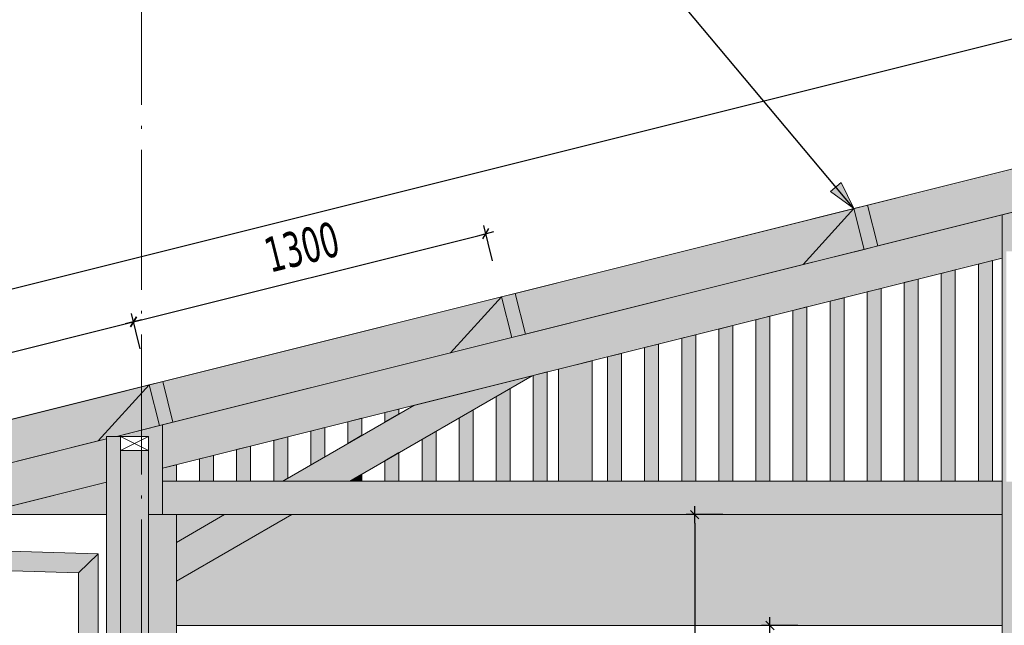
# Model space of a CAD drawing. Header units: millimetres. Extents: x 1567 to 2756, y -116 to 725.
# Tile 327 of 418: x 2298 to 2368, y 443 to 486. Entities that reach past the tile are written whole.
import ezdxf

# ---------------------------------------------------------------- set-up
doc = ezdxf.new("R2010")
doc.units = ezdxf.units.MM
doc.linetypes.add('CADWORK_5', pattern=[13.2, 10, -1.5, 0.2, -1.5])
doc.layers.add('Ech.1_50', color=7, linetype='Continuous')
doc.styles.add('tahoma-z-r', font='txt', dxfattribs={"width": 0.704918})
doc.dimstyles.new('ISO-25', dxfattribs={"dimtxt": 2.5, "dimasz": 2.5, "dimexe": 1.25, "dimexo": 0.625, "dimtad": 1, "dimtxsty": 'Standard', "dimcen": 2.5, "dimadec": 0, "dimazin": 0, "dimtfac": 1, "dimtmove": 0, "dimatfit": 3, "dimfxl": 1, "dimarcsym": 0})

# ---------------------------------------------------------------- blocks, each defined once
blk = doc.blocks.new('cw-dimension-symbol2')
at = {"color": 0, "linetype": 'Continuous', "lineweight": -2}
for p, q in [((-1, 0), (1, 0)), ((-0.5, -0.5), (0.5, 0.5))]:
    blk.add_line(p, q, dxfattribs=at)
blk = doc.blocks.new('*D167')
at = {"layer": 'Defpoints', "color": 0}
for p in [(2549.061, 529.716), (2549.546, 527.775), (2276.546, 459.525)]:
    blk.add_point(p, dxfattribs=at)
at = {"layer": 'Ech.1_50', "color": 0, "linetype": 'Continuous', "lineweight": -2}
for p, q in [((2549.546, 527.775), (2548.916, 530.298)), ((2276.643, 461.611), (2548.479, 529.57)), ((2276.546, 459.525), (2275.916, 462.048))]:
    blk.add_line(p, q, dxfattribs=at)
at = {"layer": 'Ech.1_50', "color": 0, "lineweight": -2, "xscale": 0.6000000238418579, "yscale": 0.6000000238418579, "zscale": 0.6000000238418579}
for p, rotation in [((2549.061, 529.716), 14.03624346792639), ((2276.061, 461.466), 194.0362434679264)]:
    blk.add_blockref('cw-dimension-symbol2', p, dxfattribs=dict(at, rotation=rotation))
at = {"layer": 'Ech.1_50', "color": 7, "linetype": 'Continuous', "lineweight": 5, "insert": (2412.015, 497.773), "char_height": 2.5, "attachment_point": 5, "rotation": 14.03624, "style": 'tahoma-z-r'}
blk.add_mtext('14070', dxfattribs=at)
blk = doc.blocks.new('*D168')
at = {"layer": 'Defpoints', "color": 0}
for p in [(2348.28, 450.713), (2346.28, 390.713), (2348.28, 390.713)]:
    blk.add_point(p, dxfattribs=at)
at = {"layer": 'Ech.1_50', "color": 0, "linetype": 'Continuous', "lineweight": -2}
for p, q in [((2348.28, 450.713), (2345.68, 450.713)), ((2346.28, 450.113), (2346.28, 391.313)), ((2348.28, 390.713), (2345.68, 390.713))]:
    blk.add_line(p, q, dxfattribs=at)
at = {"layer": 'Ech.1_50', "color": 0, "lineweight": -2, "xscale": 0.6000000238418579, "yscale": 0.6000000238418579, "zscale": 0.6000000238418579}
for p, rotation in [((2346.28, 450.713), 90), ((2346.28, 390.713), 270)]:
    blk.add_blockref('cw-dimension-symbol2', p, dxfattribs=dict(at, rotation=rotation))
at = {"layer": 'Ech.1_50', "color": 7, "linetype": 'Continuous', "lineweight": 5, "insert": (2344.03, 420.713), "char_height": 2.5, "attachment_point": 5, "rotation": 90, "style": 'tahoma-z-r'}
blk.add_mtext('3000', dxfattribs=at)
blk = doc.blocks.new('*D176')
at = {"layer": 'Defpoints', "color": 0}
for p in [(2353.654, 442.793), (2351.654, 390.793), (2353.654, 390.793)]:
    blk.add_point(p, dxfattribs=at)
at = {"layer": 'Ech.1_50', "color": 0, "linetype": 'Continuous', "lineweight": -2}
for p, q in [((2353.654, 442.793), (2351.054, 442.793)), ((2351.654, 442.193), (2351.654, 391.393)), ((2353.654, 390.793), (2351.054, 390.793))]:
    blk.add_line(p, q, dxfattribs=at)
at = {"layer": 'Ech.1_50', "color": 0, "lineweight": -2, "xscale": 0.6000000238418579, "yscale": 0.6000000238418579, "zscale": 0.6000000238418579}
for p, rotation in [((2351.654, 442.793), 90), ((2351.654, 390.793), 270)]:
    blk.add_blockref('cw-dimension-symbol2', p, dxfattribs=dict(at, rotation=rotation))
at = {"layer": 'Ech.1_50', "color": 7, "linetype": 'Continuous', "lineweight": 5, "insert": (2349.404, 416.793), "char_height": 2.5, "attachment_point": 5, "rotation": 90, "style": 'tahoma-z-r'}
blk.add_mtext('2600', dxfattribs=at)
blk = doc.blocks.new('*D204')
at = {"layer": 'Defpoints', "color": 0}
for p in [(2306.179, 464.483), (2306.664, 462.542), (2281.488, 456.249)]:
    blk.add_point(p, dxfattribs=at)
at = {"layer": 'Ech.1_50', "color": 0, "linetype": 'Continuous', "lineweight": -2}
for p, q in [((2306.664, 462.542), (2306.033, 465.065)), ((2281.585, 458.334), (2305.596, 464.337)), ((2281.488, 456.249), (2280.858, 458.771))]:
    blk.add_line(p, q, dxfattribs=at)
at = {"layer": 'Ech.1_50', "color": 0, "lineweight": -2, "xscale": 0.6000000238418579, "yscale": 0.6000000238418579, "zscale": 0.6000000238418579}
for p, rotation in [((2306.179, 464.483), 14.03624346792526), ((2281.003, 458.189), 194.0362434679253)]:
    blk.add_blockref('cw-dimension-symbol2', p, dxfattribs=dict(at, rotation=rotation))
at = {"layer": 'Ech.1_50', "color": 7, "linetype": 'Continuous', "lineweight": 5, "insert": (2293.045, 463.519), "char_height": 2.5, "attachment_point": 5, "rotation": 14.03624, "style": 'tahoma-z-r'}
blk.add_mtext('1300', dxfattribs=at)
blk = doc.blocks.new('*D205')
at = {"layer": 'Defpoints', "color": 0}
for p in [(2331.354, 470.776), (2331.839, 468.836), (2306.664, 462.542)]:
    blk.add_point(p, dxfattribs=at)
at = {"layer": 'Ech.1_50', "color": 0, "linetype": 'Continuous', "lineweight": -2}
for p, q in [((2331.839, 468.836), (2331.208, 471.359)), ((2306.761, 464.628), (2330.772, 470.631)), ((2306.664, 462.542), (2306.033, 465.065))]:
    blk.add_line(p, q, dxfattribs=at)
at = {"layer": 'Ech.1_50', "color": 0, "lineweight": -2, "xscale": 0.6000000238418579, "yscale": 0.6000000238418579, "zscale": 0.6000000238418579}
for p, rotation in [((2331.354, 470.776), 14.0362434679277), ((2306.179, 464.483), 194.0362434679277)]:
    blk.add_blockref('cw-dimension-symbol2', p, dxfattribs=dict(at, rotation=rotation))
at = {"layer": 'Ech.1_50', "color": 7, "linetype": 'Continuous', "lineweight": 5, "insert": (2318.22, 469.812), "char_height": 2.5, "attachment_point": 5, "rotation": 14.03624, "style": 'tahoma-z-r'}
blk.add_mtext('1300', dxfattribs=at)
blk = doc.blocks.new('cw-line-extremity2')
at = {"linetype": 'Continuous', "lineweight": 0}
blk.add_hatch(color=0, dxfattribs=at).paths.add_polyline_path([(0, 0), (2, 0.5), (2, -0.5)])
at = {"color": 0, "linetype": 'Continuous', "lineweight": -2}
for p, q in [((0, 0), (2, 0.5)), ((2, -0.5), (0, 0)), ((2, 0.5), (2, -0.5))]:
    blk.add_line(p, q, dxfattribs=at)

msp = doc.modelspace()

# ---------------------------------------------------------------- hatches: boundary and pattern name
at = {"layer": 'Ech.1_50', "linetype": 'Continuous', "lineweight": 5, "true_color": 0xf7e0b3, "transparency": 33554687}
for points in [[(2382.831, 478.858), (2358.626, 472.807), (2359.353, 469.896), (2379.193, 474.856), (2382.831, 478.858)], [(2334.178, 463.602), (2354.017, 468.562), (2357.655, 472.564), (2333.45, 466.513), (2334.178, 463.602)], [(2309.003, 457.309), (2328.842, 462.269), (2332.48, 466.27), (2308.275, 460.219), (2309.003, 457.309)], [(2288.193, 452.106), (2303.667, 455.975), (2307.305, 459.977), (2283.1, 453.925), (2288.193, 452.106)]]:
    msp.add_hatch(color=254, dxfattribs=at).paths.add_polyline_path(points)
at = {"layer": 'Ech.1_50', "linetype": 'Continuous', "lineweight": 5, "true_color": 0xc1a466, "transparency": 33554687}
for points in [[(2358.626, 472.807), (2357.655, 472.564), (2358.383, 469.654), (2359.353, 469.896), (2358.626, 472.807)], [(2333.45, 466.513), (2332.48, 466.27), (2333.208, 463.36), (2334.178, 463.602), (2333.45, 466.513)], [(2308.275, 460.219), (2307.305, 459.977), (2308.033, 457.066), (2309.003, 457.309), (2308.275, 460.219)]]:
    msp.add_hatch(color=33, dxfattribs=at).paths.add_polyline_path(points)
at = {"layer": 'Ech.1_50', "linetype": 'Continuous', "lineweight": 5, "true_color": 0xe0c8b3, "transparency": 33554687}
h = msp.add_hatch(color=9, dxfattribs=at)
h.paths.add_polyline_path([(2368.249, 390.913), (2371.249, 390.913), (2371.249, 472.87), (2368.249, 472.12), (2368.249, 462.176), (2368.249, 390.913)])
h.paths.add_polyline_path([(2368.549, 462.176), (2368.549, 469.513), (2370.949, 469.513), (2370.949, 453.075), (2368.549, 453.075), (2368.549, 462.176)])
at = {"layer": 'Ech.1_50', "linetype": 'Continuous', "lineweight": 5, "true_color": 0xd4c4b3, "transparency": 33554687}
for points in [[(2308.249, 454.028), (2368.249, 469.028), (2368.249, 472.12), (2308.249, 457.12), (2308.249, 454.028)], [(2283.221, 449.317), (2289.406, 449.317), (2304.249, 453.028), (2304.249, 456.12), (2282.857, 450.772), (2283.221, 449.317)], [(2304.963, 456.299), (2305.249, 456.299), (2305.249, 456.37), (2304.963, 456.299)], [(2368.249, 453.113), (2308.249, 453.113), (2308.249, 450.713), (2368.249, 450.713), (2368.249, 453.113)]]:
    msp.add_hatch(color=9, dxfattribs=at).paths.add_polyline_path(points)
at = {"layer": 'Ech.1_50', "linetype": 'Continuous', "lineweight": 5, "true_color": 0xf7d1b3, "transparency": 33554687}
for points in [[(2354.017, 468.562), (2358.383, 469.654), (2357.655, 472.564), (2354.017, 468.562)], [(2328.842, 462.269), (2333.208, 463.36), (2332.48, 466.27), (2328.842, 462.269)], [(2304.249, 456.299), (2304.963, 456.299), (2308.033, 457.066), (2307.305, 459.977), (2303.667, 455.975), (2304.249, 456.12), (2304.249, 456.299)], [(2294.988, 450.713), (2304.249, 450.713), (2304.249, 453.028), (2294.988, 450.713)]]:
    msp.add_hatch(color=254, dxfattribs=at).paths.add_polyline_path(points)
at = {"layer": 'Ech.1_50', "linetype": 'Continuous', "lineweight": 5, "true_color": 0xeaddd7, "transparency": 33554687}
for points in [[(2366.549, 453.113), (2367.549, 453.113), (2367.549, 468.853), (2366.549, 468.603), (2366.549, 453.113)], [(2363.899, 453.113), (2364.899, 453.113), (2364.899, 468.19), (2363.899, 467.94), (2363.899, 453.113)], [(2361.249, 453.113), (2362.249, 453.113), (2362.249, 467.528), (2361.249, 467.278), (2361.249, 453.113)], [(2358.599, 453.113), (2359.599, 453.113), (2359.599, 466.865), (2358.599, 466.615), (2358.599, 453.113)], [(2355.949, 453.113), (2356.949, 453.113), (2356.949, 466.203), (2355.949, 465.953), (2355.949, 453.113)], [(2353.299, 453.113), (2354.299, 453.113), (2354.299, 465.54), (2353.299, 465.29), (2353.299, 453.113)], [(2350.649, 453.113), (2351.649, 453.113), (2351.649, 464.878), (2350.649, 464.628), (2350.649, 453.113)], [(2347.999, 453.113), (2348.999, 453.113), (2348.999, 464.215), (2347.999, 463.965), (2347.999, 453.113)], [(2345.349, 453.113), (2346.349, 453.113), (2346.349, 463.553), (2345.349, 463.303), (2345.349, 453.113)], [(2340.049, 453.113), (2341.049, 453.113), (2341.049, 462.228), (2340.049, 461.978), (2340.049, 453.113)], [(2342.699, 453.113), (2343.699, 453.113), (2343.699, 462.89), (2342.699, 462.64), (2342.699, 453.113)], [(2334.749, 453.113), (2335.749, 453.113), (2335.749, 460.903), (2334.749, 460.653), (2334.749, 453.113)], [(2332.099, 453.113), (2333.099, 453.113), (2333.099, 459.727), (2332.099, 459.15), (2332.099, 453.113)], [(2325.149, 458.253), (2324.149, 458.003), (2324.149, 457.331), (2325.149, 457.909), (2325.149, 458.253)], [(2329.449, 453.113), (2330.449, 453.113), (2330.449, 458.197), (2329.449, 457.62), (2329.449, 453.113)], [(2322.499, 457.59), (2321.499, 457.34), (2321.499, 455.801), (2322.499, 456.379), (2322.499, 457.59)], [(2319.849, 456.928), (2318.849, 456.678), (2318.849, 454.271), (2319.849, 454.849), (2319.849, 456.928)], [(2326.799, 453.113), (2327.799, 453.113), (2327.799, 456.667), (2326.799, 456.09), (2326.799, 453.113)], [(2305.249, 456.299), (2304.249, 456.299), (2304.249, 432.733), (2304.749, 432.733), (2305.249, 433.233), (2305.249, 456.299)], [(2316.199, 453.113), (2316.842, 453.113), (2317.199, 453.319), (2317.199, 456.265), (2316.199, 456.015), (2316.199, 453.113)], [(2313.549, 453.113), (2314.549, 453.113), (2314.549, 455.603), (2313.549, 455.353), (2313.549, 453.113)], [(2310.899, 453.113), (2311.899, 453.113), (2311.899, 454.94), (2310.899, 454.69), (2310.899, 453.113)], [(2324.149, 453.113), (2325.149, 453.113), (2325.149, 455.137), (2324.149, 454.56), (2324.149, 453.113)], [(2308.249, 453.113), (2309.249, 453.113), (2309.249, 454.278), (2308.249, 454.028), (2308.249, 453.113)], [(2321.642, 453.113), (2322.499, 453.113), (2322.499, 453.607), (2321.642, 453.113)]]:
    msp.add_hatch(color=254, dxfattribs=at).paths.add_polyline_path(points)
at = {"layer": 'Ech.1_50', "linetype": 'Continuous', "lineweight": 5, "true_color": 0xe0d9d1, "transparency": 33554687}
for points in [[(2336.556, 453.113), (2338.956, 453.113), (2338.956, 461.705), (2336.556, 461.105), (2336.556, 453.113)], [(2316.842, 453.113), (2321.642, 453.113), (2334.667, 460.632), (2326.201, 458.516), (2316.842, 453.113)], [(2317.485, 450.713), (2312.685, 450.713), (2309.249, 448.729), (2309.249, 445.958), (2317.485, 450.713)]]:
    msp.add_hatch(color=254, dxfattribs=at).paths.add_polyline_path(points)
at = {"layer": 'Ech.1_50', "linetype": 'Continuous', "lineweight": 5, "true_color": 0xe0c8b3, "transparency": 33554687}
msp.add_hatch(color=9, dxfattribs=at).paths.add_polyline_path([(2305.249, 456.299), (2307.249, 456.299), (2307.249, 450.713), (2308.249, 450.713), (2308.249, 457.12), (2305.249, 456.37), (2305.249, 456.299)])
at = {"layer": 'Ech.1_50', "linetype": 'Continuous', "lineweight": 5, "true_color": 0xe0d1b3, "transparency": 33554687}
msp.add_hatch(color=254, dxfattribs=at).paths.add_polyline_path([(2307.249, 455.299), (2305.249, 455.299), (2305.249, 435.713), (2307.249, 435.713), (2307.249, 455.299)])
at = {"layer": 'Ech.1_50', "linetype": 'Continuous', "lineweight": 5, "true_color": 0xf3f3f3, "transparency": 33554687}
msp.add_hatch(color=7, dxfattribs=at).paths.add_polyline_path([(2309.249, 450.713), (2307.249, 450.713), (2307.249, 434.713), (2308.249, 434.713), (2308.249, 390.713), (2309.249, 390.713), (2309.249, 450.713)])
at = {"layer": 'Ech.1_50', "linetype": 'Continuous', "lineweight": 5, "true_color": 0xb3b3b3, "transparency": 33554687}
for points in [[(2309.249, 442.793), (2368.249, 442.793), (2368.249, 450.713), (2317.485, 450.713), (2309.249, 445.958), (2309.249, 442.793)], [(2312.685, 450.713), (2309.249, 450.713), (2309.249, 448.729), (2312.685, 450.713)]]:
    msp.add_hatch(color=253, dxfattribs=at).paths.add_polyline_path(points)
at = {"layer": 'Ech.1_50', "linetype": 'Continuous', "lineweight": 5, "true_color": 0xd7d7ea, "transparency": 33554687}
for points in [[(2303.649, 447.911), (2279.009, 448.65), (2277.609, 447.292), (2302.249, 446.552), (2303.649, 447.911)], [(2303.649, 447.911), (2302.249, 446.552), (2302.249, 393.113), (2303.649, 391.754), (2303.649, 447.911)]]:
    msp.add_hatch(color=254, dxfattribs=at).paths.add_polyline_path(points)

# ---------------------------------------------------------------- linework, layer by layer
at = {"layer": 'Ech.1_50', "color": 5, "linetype": 'Continuous', "lineweight": 5}
msp.add_line((2551.249, 520.963), (2278.249, 452.713), dxfattribs=at)
at = {"layer": 'Ech.1_50', "color": 36, "linetype": 'Continuous', "lineweight": 5, "transparency": 33554687}
for p, q in [((2305.249, 456.299), (2307.249, 455.299)), ((2305.249, 455.299), (2307.249, 456.299))]:
    msp.add_line(p, q, dxfattribs=at)
at = {"layer": 'Ech.1_50', "color": 7, "linetype": 'CADWORK_5', "lineweight": 5}
msp.add_lwpolyline([(2306.749, 361.169), (2306.749, 551.068)], dxfattribs=at)
at = {"layer": 'Ech.1_50', "color": 7, "linetype": 'Continuous', "lineweight": 5}
for points in [[(2382.831, 478.858), (2358.626, 472.807), (2359.353, 469.896), (2379.193, 474.856), (2382.831, 478.858)], [(2358.626, 472.807), (2357.655, 472.564), (2358.383, 469.654), (2359.353, 469.896), (2358.626, 472.807)], [(2368.249, 390.913), (2371.249, 390.913), (2371.249, 472.87), (2368.249, 472.12), (2368.249, 462.176), (2368.249, 390.913)], [(2308.249, 454.028), (2368.249, 469.028), (2368.249, 472.12), (2308.249, 457.12), (2308.249, 454.028)], [(2334.178, 463.602), (2354.017, 468.562), (2357.655, 472.564), (2333.45, 466.513), (2334.178, 463.602)], [(2354.017, 468.562), (2358.383, 469.654), (2357.655, 472.564), (2354.017, 468.562)], [(2366.549, 453.113), (2367.549, 453.113), (2367.549, 468.853), (2366.549, 468.603), (2366.549, 453.113)], [(2363.899, 453.113), (2364.899, 453.113), (2364.899, 468.19), (2363.899, 467.94), (2363.899, 453.113)], [(2361.249, 453.113), (2362.249, 453.113), (2362.249, 467.528), (2361.249, 467.278), (2361.249, 453.113)], [(2333.45, 466.513), (2332.48, 466.27), (2333.208, 463.36), (2334.178, 463.602), (2333.45, 466.513)], [(2358.599, 453.113), (2359.599, 453.113), (2359.599, 466.865), (2358.599, 466.615), (2358.599, 453.113)], [(2309.003, 457.309), (2328.842, 462.269), (2332.48, 466.27), (2308.275, 460.219), (2309.003, 457.309)], [(2328.842, 462.269), (2333.208, 463.36), (2332.48, 466.27), (2328.842, 462.269)], [(2355.949, 453.113), (2356.949, 453.113), (2356.949, 466.203), (2355.949, 465.953), (2355.949, 453.113)], [(2353.299, 453.113), (2354.299, 453.113), (2354.299, 465.54), (2353.299, 465.29), (2353.299, 453.113)], [(2350.649, 453.113), (2351.649, 453.113), (2351.649, 464.878), (2350.649, 464.628), (2350.649, 453.113)], [(2347.999, 453.113), (2348.999, 453.113), (2348.999, 464.215), (2347.999, 463.965), (2347.999, 453.113)], [(2345.349, 453.113), (2346.349, 453.113), (2346.349, 463.553), (2345.349, 463.303), (2345.349, 453.113)], [(2340.049, 453.113), (2341.049, 453.113), (2341.049, 462.228), (2340.049, 461.978), (2340.049, 453.113)], [(2342.699, 453.113), (2343.699, 453.113), (2343.699, 462.89), (2342.699, 462.64), (2342.699, 453.113)], [(2336.556, 453.113), (2338.956, 453.113), (2338.956, 461.705), (2336.556, 461.105), (2336.556, 453.113)], [(2334.749, 453.113), (2335.749, 453.113), (2335.749, 460.903), (2334.749, 460.653), (2334.749, 453.113)], [(2308.275, 460.219), (2307.305, 459.977), (2308.033, 457.066), (2309.003, 457.309), (2308.275, 460.219)], [(2316.842, 453.113), (2321.642, 453.113), (2334.667, 460.632), (2326.201, 458.516), (2316.842, 453.113)], [(2288.193, 452.106), (2303.667, 455.975), (2307.305, 459.977), (2283.1, 453.925), (2288.193, 452.106)], [(2304.249, 456.299), (2304.963, 456.299), (2308.033, 457.066), (2307.305, 459.977), (2303.667, 455.975), (2304.249, 456.12), (2304.249, 456.299)], [(2332.099, 453.113), (2333.099, 453.113), (2333.099, 459.727), (2332.099, 459.15), (2332.099, 453.113)], [(2325.149, 458.253), (2324.149, 458.003), (2324.149, 457.331), (2325.149, 457.909), (2325.149, 458.253)], [(2329.449, 453.113), (2330.449, 453.113), (2330.449, 458.197), (2329.449, 457.62), (2329.449, 453.113)], [(2322.499, 457.59), (2321.499, 457.34), (2321.499, 455.801), (2322.499, 456.379), (2322.499, 457.59)], [(2305.249, 456.299), (2307.249, 456.299), (2307.249, 450.713), (2308.249, 450.713), (2308.249, 457.12), (2305.249, 456.37), (2305.249, 456.299)], [(2319.849, 456.928), (2318.849, 456.678), (2318.849, 454.271), (2319.849, 454.849), (2319.849, 456.928)], [(2326.799, 453.113), (2327.799, 453.113), (2327.799, 456.667), (2326.799, 456.09), (2326.799, 453.113)], [(2283.221, 449.317), (2289.406, 449.317), (2304.249, 453.028), (2304.249, 456.12), (2282.857, 450.772), (2283.221, 449.317)], [(2305.249, 456.299), (2304.249, 456.299), (2304.249, 432.733), (2304.749, 432.733), (2305.249, 433.233), (2305.249, 456.299)], [(2304.963, 456.299), (2305.249, 456.299), (2305.249, 456.37), (2304.963, 456.299)], [(2307.249, 456.299), (2305.249, 456.299), (2305.249, 455.299), (2307.249, 455.299), (2307.249, 456.299)], [(2316.199, 453.113), (2316.842, 453.113), (2317.199, 453.319), (2317.199, 456.265), (2316.199, 456.015), (2316.199, 453.113)], [(2307.249, 455.299), (2305.249, 455.299), (2305.249, 435.713), (2307.249, 435.713), (2307.249, 455.299)], [(2313.549, 453.113), (2314.549, 453.113), (2314.549, 455.603), (2313.549, 455.353), (2313.549, 453.113)], [(2310.899, 453.113), (2311.899, 453.113), (2311.899, 454.94), (2310.899, 454.69), (2310.899, 453.113)], [(2324.149, 453.113), (2325.149, 453.113), (2325.149, 455.137), (2324.149, 454.56), (2324.149, 453.113)], [(2308.249, 453.113), (2309.249, 453.113), (2309.249, 454.278), (2308.249, 454.028), (2308.249, 453.113)], [(2368.249, 453.113), (2308.249, 453.113), (2308.249, 450.713), (2368.249, 450.713), (2368.249, 453.113)], [(2321.642, 453.113), (2322.499, 453.113), (2322.499, 453.607), (2321.642, 453.113)], [(2294.988, 450.713), (2304.249, 450.713), (2304.249, 453.028), (2294.988, 450.713)], [(2309.249, 450.713), (2307.249, 450.713), (2307.249, 434.713), (2308.249, 434.713), (2308.249, 390.713), (2309.249, 390.713), (2309.249, 450.713)], [(2309.249, 442.793), (2368.249, 442.793), (2368.249, 450.713), (2317.485, 450.713), (2309.249, 445.958), (2309.249, 442.793)], [(2317.485, 450.713), (2312.685, 450.713), (2309.249, 448.729), (2309.249, 445.958), (2317.485, 450.713)], [(2312.685, 450.713), (2309.249, 450.713), (2309.249, 448.729), (2312.685, 450.713)], [(2303.649, 447.911), (2279.009, 448.65), (2277.609, 447.292), (2302.249, 446.552), (2303.649, 447.911)], [(2303.649, 447.911), (2302.249, 446.552), (2302.249, 393.113), (2303.649, 391.754), (2303.649, 447.911)]]:
    msp.add_lwpolyline(points, close=True, dxfattribs=at)

# ---------------------------------------------------------------- block references
at = {"layer": 'Ech.1_50', "color": 7, "lineweight": 5, "rotation": 129.9871380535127}
msp.add_blockref('cw-line-extremity2', (2357.655, 472.564), dxfattribs=at)

# ---------------------------------------------------------------- dimensions: what is measured, and where the dimension line sits
at = {"layer": 'Ech.1_50', "color": 7, "linetype": 'Continuous', "lineweight": 5}
for base, p1, p2, angle, text, picture, middle, turn in [((2549.061, 529.716), (2276.546, 459.525), (2549.546, 527.775), 14.03624, '14070', '*D167', (2412.015, 497.773), 14.03624), ((2331.354, 470.776), (2306.664, 462.542), (2331.839, 468.836), 14.03624, '1300', '*D205', (2318.22, 469.812), 14.03624), ((2306.179, 464.483), (2281.488, 456.249), (2306.664, 462.542), 14.03624, '1300', '*D204', (2293.045, 463.519), 14.03624), ((2346.28, 390.713), (2348.28, 450.713), (2348.28, 390.713), 270, '3000', '*D168', (2344.03, 420.713), 90), ((2351.654, 390.793), (2353.654, 442.793), (2353.654, 390.793), 270, '2600', '*D176', (2349.404, 416.793), 90)]:
    dim = msp.add_linear_dim(base=base, p1=p1, p2=p2, angle=angle, text=text, dimstyle='ISO-25', override={"dimtxt": 2.5, "dimasz": 0.6, "dimexe": 0.6, "dimexo": 0, "dimgap": 0, "dimdec": 0, "dimlfac": 1, "dimtxsty": 'tahoma-z-r', "dimblk": 'cw-dimension-symbol2', "dimclrt": 7, "dimtmove": 2}, dxfattribs=at)
    dim.commit()
    dim.dimension.update_dxf_attribs({"geometry": picture, "text_midpoint": middle, "dimtype": 161, "text_rotation": turn})

# ---------------------------------------------------------------- leaders
at = {"layer": 'Ech.1_50', "color": 7, "linetype": 'Continuous', "lineweight": 5, "has_arrowhead": 0}
for points in [[(2391.635, 480.212), (2377.745, 496.773), (2357.608, 496.773)], [(2357.655, 472.564), (2343.766, 489.125), (2331.501, 489.125)]]:
    msp.add_leader(points, dimstyle='ISO-25', dxfattribs=at)

doc.saveas('drawing.dxf')
